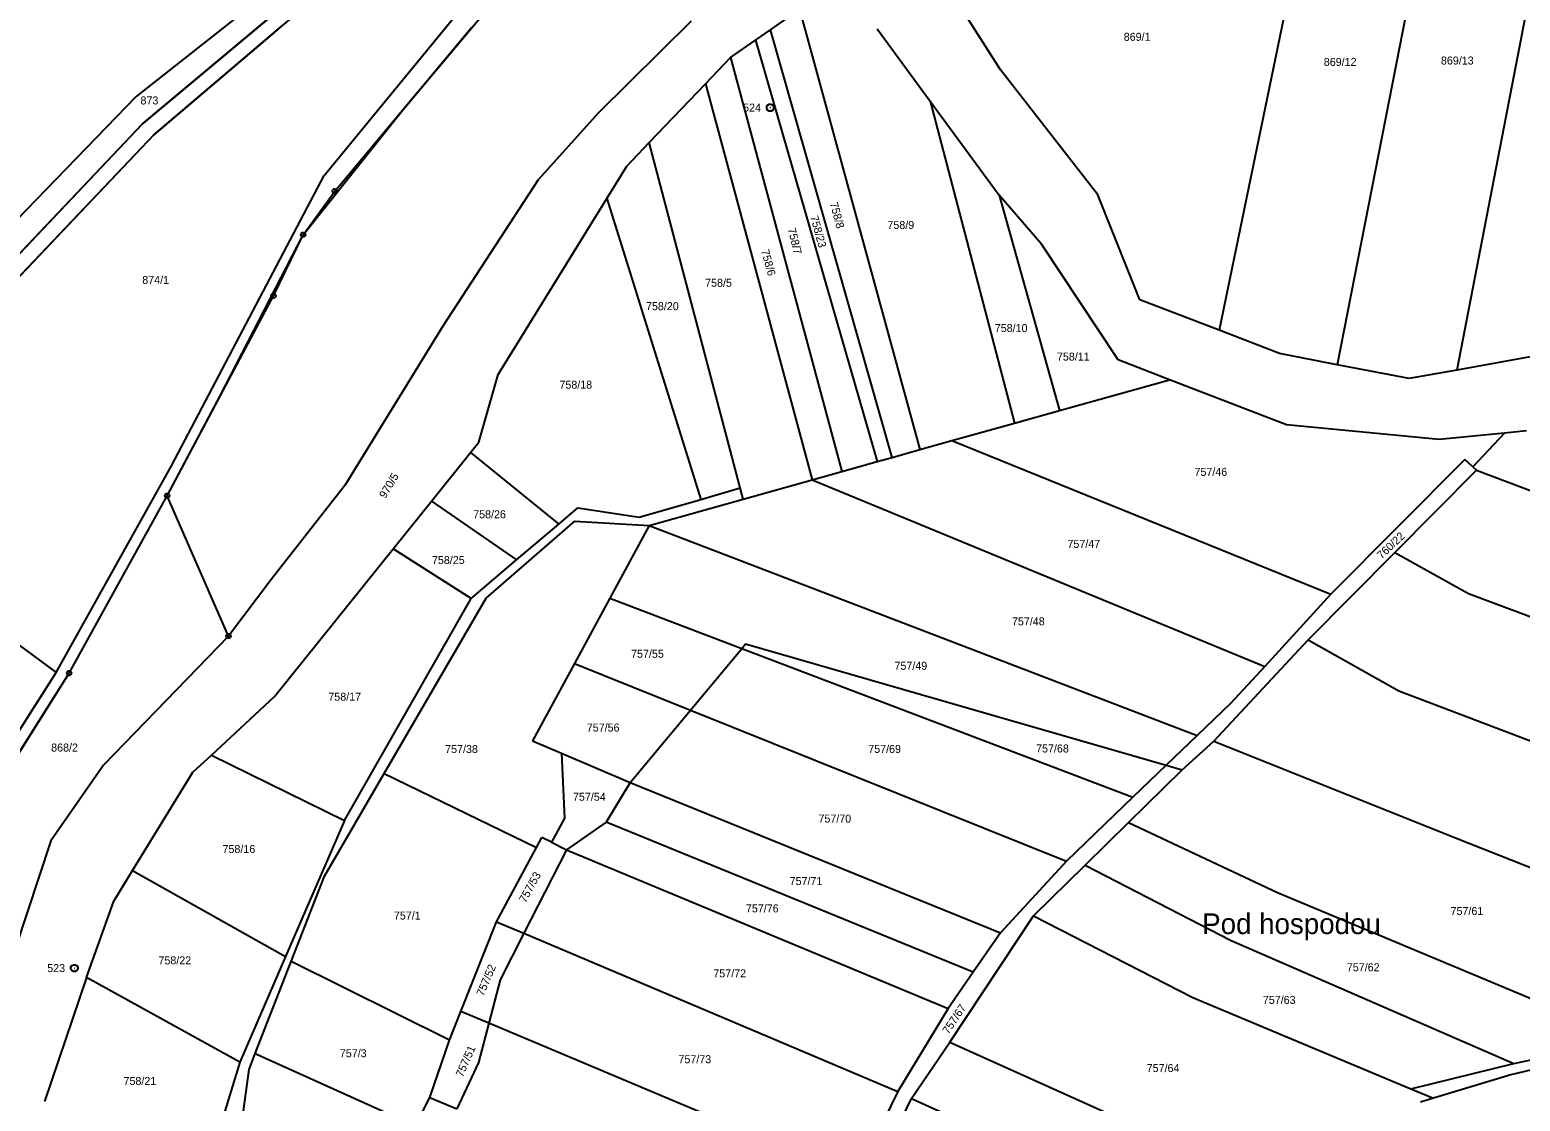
# Model space of a CAD drawing. Extents: x -593358 to -590116, y -1072518 to -1068420.
# Drawn here: x -591775.9 to -591459.2, y -1069790.6 to -1069563 of the extents above; entities that cross this region are included whole.
import ezdxf

# ---------------------------------------------------------------- set-up
doc = ezdxf.new("R2010")
doc.units = 0
for name, color, linetype in [('lesy', 7, 'Continuous'), ('Názvosloví', 7, 'Continuous'), ('Parcela KN', 7, 'Continuous'), ('Parcela ZE', 7, 'Continuous'), ('Parcelní číslo', 7, 'Continuous'), ('Vrstva 17', 7, 'Continuous'), ('Vrstva 24', 7, 'Continuous')]:
    doc.layers.add(name, color=color, linetype=linetype)

msp = doc.modelspace()

# ---------------------------------------------------------------- linework, layer by layer
at = {"layer": 'lesy'}
for points in [[(-591788.24, -1069736.49), (-591785.88, -1069723.95), (-591770.24, -1069699.53), (-591745.76, -1069655.58), (-591713.32, -1069593.91), (-591660.42, -1069529.42), (-591643.41, -1069513.81), (-591620.08, -1069486.21), (-591594.04, -1069454.19), (-591590.48, -1069449.89), (-591534.28, -1069433.71), (-591478.08, -1069417.53), (-591424.765, -1069411.93), (-591371.45, -1069406.33), (-591306.82, -1069370.55), (-591242.19, -1069334.77), (-591205.03, -1069324.48), (-591167.87, -1069314.19)], [(-591802.62, -1069827.95), (-591794.135, -1069782.015), (-591785.65, -1069736.08), (-591783.62, -1069725.11), (-591767.53, -1069699.66), (-591757.115, -1069680.815), (-591746.7, -1069661.97), (-591735.41, -1069640.745), (-591717.8, -1069606.51), (-591696.575, -1069579.88), (-591669.865, -1069548.015), (-591642.575, -1069517.265), (-591627.48, -1069500.99), (-591615.95, -1069486.12), (-591596.625, -1069461.785), (-591588.83, -1069452.32), (-591533.62, -1069436.365), (-591478.41, -1069420.41), (-591423.035, -1069414.925), (-591367.66, -1069409.44), (-591304.685, -1069373.225), (-591241.71, -1069337.01), (-591203.8, -1069327.095), (-591165.89, -1069317.18)], [(-591591.108, -1069450.045), (-591595.71, -1069451.61), (-591610.115, -1069464.89), (-591624.52, -1069478.17), (-591662.39, -1069508.92), (-591700.26, -1069539.67), (-591751.9, -1069582.96), (-591784.05, -1069616.83), (-591816.2, -1069650.7), (-591837.52, -1069674.625), (-591858.84, -1069698.55), (-591874.49, -1069718.645), (-591890.14, -1069738.74), (-591895.04, -1069747.01)], [(-591895.04, -1069747.01), (-591888.92, -1069743.07), (-591872.55, -1069721.865), (-591856.18, -1069700.66), (-591838.67, -1069681.295), (-591821.16, -1069661.93), (-591789.56, -1069627.41), (-591749.53, -1069585.31), (-591723.03, -1069562.78), (-591673.06, -1069521.75), (-591623.09, -1069480.72), (-591594.04, -1069454.19)]]:
    msp.add_lwpolyline(points, dxfattribs=at)
at = {"layer": 'Parcela KN'}
for p, q in [((-591713.32, -1069593.91), (-591660.42, -1069529.42)), ((-591699.87, -1069535.04), (-591753.31, -1069577.11)), ((-591751.9, -1069582.96), (-591700.26, -1069539.67)), ((-591569.68, -1069571.48), (-591587.43, -1069543.5)), ((-591618.55, -1069563), (-591612.32, -1069558.66)), ((-591612.32, -1069558.66), (-591586.8, -1069652.16)), ((-591723.03, -1069562.78), (-591749.53, -1069585.31)), ((-591711.09, -1069597.27), (-591682.06, -1069562.49)), ((-591635.39, -1069561.16), (-591655.03, -1069580.59)), ((-591621.72, -1069565.21), (-591618.55, -1069563)), ((-591592.7, -1069653.81), (-591618.55, -1069563)), ((-591595.82, -1069562.77), (-591584.56, -1069578.15)), ((-591627, -1069568.88), (-591621.72, -1069565.21)), ((-591621.72, -1069565.21), (-591595.85, -1069654.69)), ((-591632.35, -1069574.46), (-591627, -1069568.88)), ((-591627, -1069568.88), (-591603.39, -1069656.8)), ((-591548.97, -1069598.03), (-591569.68, -1069571.48)), ((-591644.26, -1069586.9), (-591632.35, -1069574.46)), ((-591632.35, -1069574.46), (-591609.67, -1069658.56)), ((-591753.31, -1069577.11), (-591865.12, -1069692.72)), ((-591584.56, -1069578.15), (-591566.7, -1069646.53)), ((-591584.56, -1069578.15), (-591569.96, -1069598.08)), ((-591655.03, -1069580.59), (-591667.91, -1069594.84)), ((-591816.2, -1069650.7), (-591751.9, -1069582.96)), ((-591749.53, -1069585.31), (-591789.56, -1069627.41)), ((-591649.07, -1069591.92), (-591644.26, -1069586.9)), ((-591624.94, -1069660.29), (-591644.26, -1069586.9)), ((-591653.32, -1069598.8), (-591649.07, -1069591.92)), ((-591745.76, -1069655.58), (-591713.32, -1069593.91)), ((-591667.91, -1069594.84), (-591688.13, -1069625.92)), ((-591717.8, -1069606.51), (-591711.09, -1069597.27)), ((-591560.96, -1069608.53), (-591569.96, -1069598.08)), ((-591569.96, -1069598.08), (-591557.12, -1069643.85)), ((-591540.07, -1069620.32), (-591548.97, -1069598.03)), ((-591676.39, -1069636.17), (-591653.32, -1069598.8)), ((-591653.32, -1069598.8), (-591633.34, -1069662.72)), ((-591724.12, -1069619.52), (-591717.8, -1069606.51)), ((-591544.65, -1069633.09), (-591560.96, -1069608.53)), ((-591746.7, -1069661.97), (-591724.12, -1069619.52)), ((-591523.19, -1069626.8), (-591540.07, -1069620.32)), ((-591688.13, -1069625.92), (-591708.95, -1069659.75)), ((-591510.38, -1069631.76), (-591523.19, -1069626.8)), ((-591533.75, -1069637.31), (-591544.65, -1069633.09)), ((-591498.11, -1069634.12), (-591510.38, -1069631.76)), ((-591447.9, -1069630.79), (-591472.71, -1069635.25)), ((-591680.5, -1069650.58), (-591676.39, -1069636.17)), ((-591482.86, -1069637.08), (-591498.11, -1069634.12)), ((-591472.71, -1069635.25), (-591482.86, -1069637.08)), ((-591557.12, -1069643.85), (-591533.75, -1069637.31)), ((-591508.91, -1069646.92), (-591533.75, -1069637.31)), ((-591566.7, -1069646.53), (-591557.12, -1069643.85)), ((-591580, -1069650.25), (-591566.7, -1069646.53)), ((-591476.43, -1069650.01), (-591508.91, -1069646.92)), ((-591462.57, -1069648.64), (-591476.43, -1069650.01)), ((-591462.57, -1069648.64), (-591469.31, -1069655.83)), ((-591457.88, -1069648.17), (-591462.57, -1069648.64)), ((-591682.28, -1069652.8), (-591680.5, -1069650.58)), ((-591586.8, -1069652.16), (-591580, -1069650.25)), ((-591690.57, -1069663.12), (-591682.28, -1069652.8)), ((-591682.28, -1069652.8), (-591663.5, -1069667.99)), ((-591603.39, -1069656.8), (-591595.85, -1069654.69)), ((-591595.85, -1069654.69), (-591592.7, -1069653.81)), ((-591592.7, -1069653.81), (-591586.8, -1069652.16)), ((-591471.02, -1069654.22), (-591499.44, -1069682.89)), ((-591469.31, -1069655.83), (-591471.02, -1069654.22)), ((-591770.24, -1069699.53), (-591745.76, -1069655.58)), ((-591609.67, -1069658.56), (-591603.39, -1069656.8)), ((-591485.88, -1069674.03), (-591468.55, -1069656.54)), ((-591468.55, -1069656.54), (-591469.31, -1069655.83)), ((-591708.95, -1069659.75), (-591724.56, -1069679.67)), ((-591633.34, -1069662.72), (-591624.94, -1069660.29)), ((-591624.32, -1069662.66), (-591624.94, -1069660.29)), ((-591624.32, -1069662.66), (-591609.67, -1069658.56)), ((-591821.16, -1069661.93), (-591770.24, -1069699.53)), ((-591767.53, -1069699.66), (-591746.7, -1069661.97)), ((-591733.66, -1069691.77), (-591746.7, -1069661.97)), ((-591698.67, -1069673.21), (-591690.57, -1069663.12)), ((-591690.57, -1069663.12), (-591672.46, -1069675.59)), ((-591663.5, -1069667.99), (-591659.42, -1069664.53)), ((-591659.42, -1069664.53), (-591646.41, -1069666.51)), ((-591646.41, -1069666.51), (-591633.34, -1069662.72)), ((-591644.27, -1069668.25), (-591624.32, -1069662.66)), ((-591678.92, -1069683.71), (-591660.1, -1069667.37)), ((-591660.1, -1069667.37), (-591644.27, -1069668.25)), ((-591672.46, -1069675.59), (-591663.5, -1069667.99)), ((-591644.27, -1069668.25), (-591652.65, -1069683.72)), ((-591723.92, -1069704.63), (-591698.67, -1069673.21)), ((-591682.1, -1069683.78), (-591698.67, -1069673.21)), ((-591504.27, -1069692.58), (-591485.88, -1069674.03)), ((-591682.1, -1069683.78), (-591672.46, -1069675.59)), ((-591724.56, -1069679.67), (-591733.66, -1069691.77)), ((-591709.01, -1069730.97), (-591682.1, -1069683.78)), ((-591700.59, -1069720.93), (-591678.92, -1069683.71)), ((-591652.65, -1069683.72), (-591660.17, -1069697.6)), ((-591499.44, -1069682.89), (-591513.53, -1069698.19)), ((-591733.66, -1069691.77), (-591760.22, -1069719.2)), ((-591524.36, -1069714.1), (-591504.27, -1069692.58)), ((-591635.54, -1069707.5), (-591624.61, -1069694.39)), ((-591624.61, -1069694.39), (-591623.8, -1069693.41)), ((-591623.8, -1069693.41), (-591534.49, -1069719.18)), ((-591785.88, -1069723.95), (-591770.24, -1069699.53)), ((-591660.17, -1069697.6), (-591669.06, -1069714.02)), ((-591513.53, -1069698.19), (-591520.78, -1069706.07)), ((-591783.62, -1069725.11), (-591767.53, -1069699.66)), ((-591737.27, -1069717.09), (-591723.92, -1069704.63)), ((-591648.34, -1069722.86), (-591635.54, -1069707.5)), ((-591520.78, -1069706.07), (-591527.87, -1069712.85)), ((-591669.06, -1069714.02), (-591662.89, -1069716.65)), ((-591527.87, -1069712.85), (-591534.49, -1069719.18)), ((-591531.04, -1069720.18), (-591524.36, -1069714.1)), ((-591741.22, -1069720.64), (-591737.27, -1069717.09)), ((-591737.27, -1069717.09), (-591709.01, -1069730.97)), ((-591662.89, -1069716.65), (-591662.31, -1069730.46)), ((-591760.22, -1069719.2), (-591771.39, -1069735.24)), ((-591754.04, -1069741.56), (-591741.22, -1069720.64)), ((-591713.28, -1069742.74), (-591700.59, -1069720.93)), ((-591700.59, -1069720.93), (-591668.2, -1069736.67)), ((-591534.49, -1069719.18), (-591531.04, -1069720.18)), ((-591648.34, -1069722.86), (-591653.42, -1069731.27)), ((-591709.01, -1069730.97), (-591721.58, -1069759.81)), ((-591662.31, -1069730.46), (-591665.03, -1069735.53)), ((-591653.42, -1069731.27), (-591661.87, -1069737.14)), ((-591771.39, -1069735.24), (-591778.89, -1069757.96)), ((-591676.7, -1069752.44), (-591668.2, -1069736.67)), ((-591661.87, -1069737.14), (-591670.93, -1069754.88)), ((-591668.2, -1069736.67), (-591667.07, -1069734.56)), ((-591665.03, -1069735.53), (-591667.07, -1069734.56)), ((-591758.05, -1069748.1), (-591754.04, -1069741.56)), ((-591754.04, -1069741.56), (-591721.58, -1069759.81)), ((-591720.35, -1069760.89), (-591713.28, -1069742.74)), ((-591763.83, -1069764.3), (-591758.05, -1069748.1)), ((-591684.28, -1069771.48), (-591676.7, -1069752.44)), ((-591670.93, -1069754.88), (-591675.98, -1069764.77)), ((-591721.58, -1069759.81), (-591731.23, -1069782.29)), ((-591727.98, -1069780.43), (-591720.35, -1069760.89)), ((-591686.73, -1069777.63), (-591720.35, -1069760.89)), ((-591763.83, -1069764.3), (-591772.75, -1069790.61)), ((-591731.23, -1069782.29), (-591763.83, -1069764.3)), ((-591675.98, -1069764.77), (-591678.38, -1069773.96)), ((-591686.73, -1069777.63), (-591684.28, -1069771.48)), ((-591678.38, -1069773.96), (-591680.57, -1069782.35)), ((-591729.3, -1069783.83), (-591727.98, -1069780.43)), ((-591440.9, -1069780.09), (-591461.23, -1069784.98)), ((-591731.23, -1069782.29), (-591738.75, -1069806.58)), ((-591733.69, -1069816.45), (-591729.3, -1069783.83)), ((-591680.57, -1069782.35), (-591685.17, -1069792.21)), ((-591461.23, -1069784.98), (-591477.64, -1069789.94)), ((-591477.64, -1069789.94), (-591480.45, -1069790.79))]:
    msp.add_line(p, q, dxfattribs=at)
at = {"layer": 'Parcela ZE'}
for p, q in [((-591449.69, -1069516.34), (-591472.71, -1069635.25)), ((-591502.02, -1069524.1), (-591523.19, -1069626.8)), ((-591476.43, -1069523.56), (-591498.11, -1069634.12)), ((-591580, -1069650.25), (-591499.44, -1069682.89)), ((-591468.55, -1069656.54), (-591397.09, -1069683.39)), ((-591609.67, -1069658.56), (-591513.53, -1069698.19)), ((-591644.27, -1069668.25), (-591527.87, -1069712.85)), ((-591485.88, -1069674.03), (-591470.24, -1069682.72)), ((-591652.65, -1069683.72), (-591624.61, -1069694.39)), ((-591470.24, -1069682.72), (-591386.91, -1069713.77)), ((-591504.27, -1069692.58), (-591485.02, -1069703.4)), ((-591624.61, -1069694.39), (-591541.53, -1069725.99)), ((-591660.17, -1069697.6), (-591635.54, -1069707.5)), ((-591485.02, -1069703.4), (-591404.84, -1069733.9)), ((-591635.54, -1069707.5), (-591555.6, -1069739.61)), ((-591524.36, -1069714.1), (-591473.01, -1069734.64)), ((-591662.89, -1069716.65), (-591648.34, -1069722.86)), ((-591542.45, -1069731.36), (-591531.04, -1069720.18)), ((-591534.49, -1069719.18), (-591541.53, -1069725.99)), ((-591648.34, -1069722.86), (-591569.64, -1069754.8)), ((-591541.53, -1069725.99), (-591555.6, -1069739.61)), ((-591575.45, -1069763.19), (-591653.42, -1069731.27)), ((-591551.69, -1069740.41), (-591542.45, -1069731.36)), ((-591542.45, -1069731.36), (-591510.83, -1069746.25)), ((-591665.03, -1069735.53), (-591661.87, -1069737.14)), ((-591661.87, -1069737.14), (-591580.75, -1069770.85)), ((-591473.01, -1069734.64), (-591416.67, -1069756.88)), ((-591555.6, -1069739.61), (-591569.64, -1069754.8)), ((-591562.67, -1069751.17), (-591551.69, -1069740.41)), ((-591551.69, -1069740.41), (-591520.64, -1069756.43)), ((-591510.83, -1069746.25), (-591436.35, -1069777.4)), ((-591676.7, -1069752.44), (-591670.93, -1069754.88)), ((-591580.4, -1069778.05), (-591562.67, -1069751.17)), ((-591562.67, -1069751.17), (-591528.77, -1069768.51)), ((-591670.93, -1069754.88), (-591591.48, -1069788.49)), ((-591569.64, -1069754.8), (-591575.45, -1069763.19)), ((-591520.64, -1069756.43), (-591460.61, -1069782.53)), ((-591575.45, -1069763.19), (-591580.75, -1069770.85)), ((-591528.77, -1069768.51), (-591482.45, -1069787.92)), ((-591678.38, -1069773.96), (-591684.28, -1069771.48)), ((-591580.75, -1069770.85), (-591591.48, -1069788.49)), ((-591600.37, -1069806.78), (-591678.38, -1069773.96)), ((-591690.9, -1069789.8), (-591686.73, -1069777.63)), ((-591588.57, -1069789.96), (-591580.4, -1069778.05)), ((-591580.4, -1069778.05), (-591523.93, -1069803.4)), ((-591460.61, -1069782.53), (-591436.35, -1069777.4)), ((-591727.98, -1069780.43), (-591693.93, -1069795.8)), ((-591482.45, -1069787.92), (-591460.61, -1069782.53)), ((-591482.45, -1069787.92), (-591477.64, -1069789.94)), ((-591693.93, -1069795.8), (-591690.9, -1069789.8)), ((-591690.9, -1069789.8), (-591685.17, -1069792.21)), ((-591591.48, -1069788.49), (-591600.37, -1069806.78)), ((-591599.81, -1069813.52), (-591588.57, -1069789.96)), ((-591588.57, -1069789.96), (-591546.81, -1069808.81))]:
    msp.add_line(p, q, dxfattribs=at)
at = {"layer": 'Vrstva 24'}
for p, q in [((-591618.63, -1069579.5), (-591618.53, -1069579.5)), ((-591711.21, -1069597.27), (-591710.97, -1069597.27)), ((-591717.92, -1069606.51), (-591717.68, -1069606.51)), ((-591724.24, -1069619.52), (-591724, -1069619.52)), ((-591746.82, -1069661.97), (-591746.58, -1069661.97)), ((-591733.78, -1069691.77), (-591733.54, -1069691.77)), ((-591767.65, -1069699.66), (-591767.41, -1069699.66)), ((-591766.47, -1069762.29), (-591766.37, -1069762.29))]:
    msp.add_line(p, q, dxfattribs=at)
for points in [[(-591618.39, -1069578.78), (-591618.05, -1069578.97), (-591617.86, -1069579.31), (-591617.86, -1069579.7), (-591618.05, -1069580.04), (-591618.39, -1069580.23), (-591618.78, -1069580.23), (-591619.12, -1069580.04), (-591619.31, -1069579.7), (-591619.31, -1069579.31), (-591619.12, -1069578.97), (-591618.78, -1069578.78)], [(-591710.94, -1069596.79), (-591710.69, -1069596.97), (-591710.59, -1069597.26), (-591710.69, -1069597.55), (-591710.94, -1069597.73), (-591711.25, -1069597.73), (-591711.5, -1069597.55), (-591711.6, -1069597.26), (-591711.5, -1069596.97), (-591711.25, -1069596.79)], [(-591717.65, -1069606.03), (-591717.4, -1069606.21), (-591717.3, -1069606.5), (-591717.4, -1069606.79), (-591717.65, -1069606.97), (-591717.96, -1069606.97), (-591718.21, -1069606.79), (-591718.31, -1069606.5), (-591718.21, -1069606.21), (-591717.96, -1069606.03)], [(-591723.97, -1069619.04), (-591723.72, -1069619.22), (-591723.62, -1069619.51), (-591723.72, -1069619.8), (-591723.97, -1069619.98), (-591724.28, -1069619.98), (-591724.53, -1069619.8), (-591724.63, -1069619.51), (-591724.53, -1069619.22), (-591724.28, -1069619.04)], [(-591746.55, -1069661.49), (-591746.3, -1069661.67), (-591746.2, -1069661.96), (-591746.3, -1069662.25), (-591746.55, -1069662.43), (-591746.86, -1069662.43), (-591747.11, -1069662.25), (-591747.21, -1069661.96), (-591747.11, -1069661.67), (-591746.86, -1069661.49)], [(-591733.51, -1069691.29), (-591733.26, -1069691.47), (-591733.16, -1069691.76), (-591733.26, -1069692.05), (-591733.51, -1069692.23), (-591733.82, -1069692.23), (-591734.07, -1069692.05), (-591734.17, -1069691.76), (-591734.07, -1069691.47), (-591733.82, -1069691.29)], [(-591767.38, -1069699.18), (-591767.13, -1069699.36), (-591767.03, -1069699.65), (-591767.13, -1069699.94), (-591767.38, -1069700.12), (-591767.69, -1069700.12), (-591767.94, -1069699.94), (-591768.04, -1069699.65), (-591767.94, -1069699.36), (-591767.69, -1069699.18)], [(-591766.23, -1069761.57), (-591765.89, -1069761.76), (-591765.7, -1069762.1), (-591765.7, -1069762.49), (-591765.89, -1069762.83), (-591766.23, -1069763.02), (-591766.62, -1069763.02), (-591766.96, -1069762.83), (-591767.15, -1069762.49), (-591767.15, -1069762.1), (-591766.96, -1069761.76), (-591766.62, -1069761.57)]]:
    msp.add_lwpolyline(points, close=True, dxfattribs=at)

# ---------------------------------------------------------------- texts
at = {"layer": 'Názvosloví'}
msp.add_text('Pod hospodou', height=4.4, dxfattribs=at).set_placement((-591526.806, -1069755.07))
at = {"layer": 'Parcelní číslo'}
for s, p in [('869/1', (-591543.472, -1069565.31)), ('869/12', (-591500.965, -1069570.65)), ('869/13', (-591476.078, -1069570.35)), ('873', (-591752.358, -1069578.83)), ('758/9', (-591593.677, -1069605.28)), ('874/1', (-591751.982, -1069616.96)), ('758/5', (-591632.404, -1069617.56)), ('758/20', (-591644.966, -1069622.53)), ('758/10', (-591570.865, -1069627.18)), ('758/11', (-591557.66, -1069633.24)), ('758/18', (-591663.358, -1069639.21)), ('757/46', (-591528.439, -1069657.73)), ('758/26', (-591681.68, -1069666.74)), ('757/47', (-591555.429, -1069673.03)), ('758/25', (-591690.436, -1069676.46)), ('757/48', (-591567.219, -1069689.48)), ('757/55', (-591648.133, -1069696.37)), ('757/49', (-591592.179, -1069698.92)), ('758/17', (-591712.448, -1069705.49)), ('757/56', (-591657.546, -1069712.05)), ('868/2', (-591771.34, -1069716.29)), ('757/38', (-591687.636, -1069716.61)), ('757/69', (-591597.749, -1069716.59)), ('757/68', (-591562.089, -1069716.49)), ('757/54', (-591660.476, -1069726.74)), ('757/70', (-591608.326, -1069731.39)), ('758/16', (-591734.938, -1069737.85)), ('757/71', (-591614.451, -1069744.65)), ('757/1', (-591698.522, -1069751.98)), ('757/76', (-591623.739, -1069750.46)), ('757/61', (-591474.041, -1069751.01)), ('758/22', (-591748.543, -1069761.5)), ('757/72', (-591630.662, -1069764.26)), ('757/62', (-591496.073, -1069762.97)), ('757/63', (-591513.916, -1069769.9)), ('757/3', (-591710.007, -1069781.23)), ('757/73', (-591638.066, -1069782.5)), ('757/64', (-591538.589, -1069784.38)), ('758/21', (-591755.962, -1069787.12))]:
    msp.add_text(s, height=1.7, dxfattribs=at).set_placement(p)
for s, rotation, p in [('758/8', 284.81732, (-591605.902, -1069599.829)), ('758/23', 285.27569, (-591610.077, -1069602.696)), ('758/7', 284.07248, (-591614.863, -1069605.296)), ('758/6', 285.39028, (-591620.53, -1069609.898)), ('970/5', 59.24384, (-591700.323, -1069662.659)), ('760/22', 43.31561, (-591488.687, -1069675.51)), ('757/53', 60.96271, (-591670.57, -1069748.542)), ('757/52', 67.03606, (-591679.502, -1069768.376)), ('757/67', 56.14986, (-591580.705, -1069776.473)), ('757/51', 66.29122, (-591683.913, -1069785.588))]:
    msp.add_text(s, height=1.7, rotation=rotation, dxfattribs=at).set_placement(p)
at = {"layer": 'Vrstva 17'}
for s, p in [('524', (-591624.334, -1069580.35)), ('523', (-591772.174, -1069763.14))]:
    msp.add_text(s, height=1.7, dxfattribs=at).set_placement(p)

doc.saveas('drawing.dxf')
